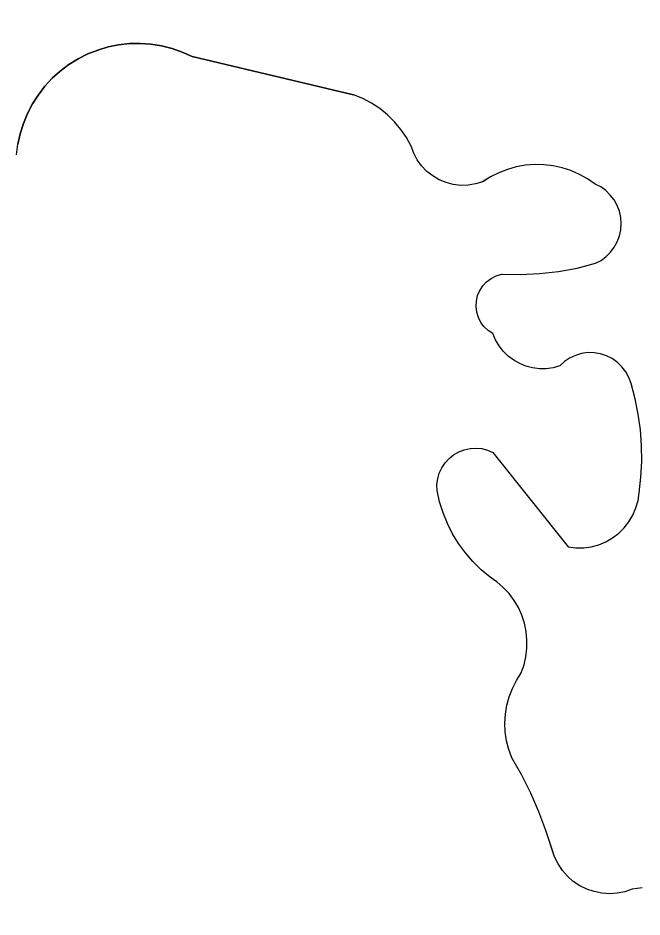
# Model space of a CAD drawing. Extents: x 3684037 to 3722149, y 433263 to 459021.
# Drawn here: x 3709231.4 to 3709371.5, y 456779.2 to 456981 of the extents above; entities that cross this region are included whole.
import ezdxf

# ---------------------------------------------------------------- set-up
doc = ezdxf.new("R2010")
doc.units = 0
for name, color, linetype in [('V-GRID-MAJR', 7, 'Continuous'), ('V-TOPO-SHOR', 7, 'Continuous'), ('V-WETL-SWMP', 7, 'Continuous')]:
    doc.layers.add(name, color=color, linetype=linetype)

msp = doc.modelspace()

# ---------------------------------------------------------------- linework, layer by layer
at = {"layer": 'V-GRID-MAJR'}
msp.add_spline([(3709426.74, 438923.75), (3709355.37, 444981.09), (3709283.97, 451041.51), (3709212.57, 457101.93), (3709212.53, 457105.01)], degree=3, dxfattribs=at)
at = {"layer": 'V-TOPO-SHOR'}
for points in [[(3709231.11, 456950.26), (3709231.41, 456952.66), (3709231.92, 456955.03), (3709232.63, 456957.34), (3709233.56, 456959.58), (3709234.67, 456961.73), (3709235.98, 456963.77), (3709237.46, 456965.69), (3709239.11, 456967.47), (3709240.9, 456969.09), (3709242.84, 456970.55), (3709244.9, 456971.83), (3709247.06, 456972.92), (3709249.31, 456973.81), (3709251.64, 456974.5), (3709254.01, 456974.98), (3709256.42, 456975.24), (3709258.84, 456975.29), (3709261.26, 456975.12), (3709263.65, 456974.74), (3709266, 456974.15), (3709268.29, 456973.35), (3709270.5, 456972.35), (3709306.77, 456963.76)], [(3709317.38, 456955.99), (3709315.96, 456957.71), (3709314.38, 456959.28), (3709312.65, 456960.68), (3709310.8, 456961.9), (3709308.83, 456962.93), (3709306.77, 456963.76)], [(3709371.42, 456884.99), (3709371.16, 456888.53), (3709370.67, 456892.04), (3709369.97, 456895.52), (3709369.04, 456898.95), (3709368.56, 456900.3), (3709367.88, 456901.55), (3709367.01, 456902.69), (3709365.99, 456903.69), (3709364.82, 456904.52), (3709363.55, 456905.17), (3709362.19, 456905.61), (3709360.77, 456905.85), (3709359.34, 456905.87), (3709357.93, 456905.67), (3709356.56, 456905.26), (3709355.26, 456904.65), (3709354.07, 456903.85), (3709353.02, 456902.88), (3709351.54, 456902.47), (3709350.01, 456902.26), (3709348.48, 456902.25), (3709346.95, 456902.44), (3709345.46, 456902.83), (3709344.04, 456903.41), (3709342.7, 456904.17), (3709341.47, 456905.1), (3709340.37, 456906.17), (3709339.43, 456907.39), (3709338.65, 456908.72), (3709338.05, 456910.13), (3709337, 456910.81), (3709336.09, 456911.66), (3709335.34, 456912.66), (3709334.77, 456913.77), (3709334.41, 456914.97), (3709334.25, 456916.2), (3709334.32, 456917.45), (3709334.6, 456918.67), (3709335.09, 456919.82), (3709335.77, 456920.86), (3709336.63, 456921.78), (3709337.62, 456922.52), (3709338.74, 456923.09), (3709339.93, 456923.45), (3709344.21, 456923.38), (3709348.48, 456923.6), (3709352.73, 456924.09), (3709356.94, 456924.87), (3709361.08, 456925.92), (3709362.32, 456926.59), (3709363.45, 456927.42), (3709364.44, 456928.41), (3709365.29, 456929.53), (3709365.96, 456930.76), (3709366.45, 456932.07), (3709366.74, 456933.45), (3709366.84, 456934.85), (3709366.73, 456936.24), (3709366.42, 456937.61), (3709365.92, 456938.92), (3709365.23, 456940.15), (3709364.38, 456941.26), (3709363.37, 456942.24), (3709362.23, 456943.06), (3709360.99, 456943.71), (3709359.28, 456944.89), (3709357.46, 456945.9), (3709355.56, 456946.73), (3709353.58, 456947.37), (3709351.55, 456947.81), (3709349.49, 456948.06), (3709347.41, 456948.1), (3709345.33, 456947.94), (3709343.29, 456947.58), (3709341.29, 456947.02), (3709339.35, 456946.27), (3709337.49, 456945.33), (3709335.74, 456944.22), (3709334.13, 456943.73), (3709332.47, 456943.46), (3709330.8, 456943.43), (3709329.13, 456943.63), (3709327.51, 456944.05), (3709325.96, 456944.69), (3709324.51, 456945.54), (3709323.19, 456946.57), (3709322.03, 456947.78), (3709321.04, 456949.14), (3709320.25, 456950.62), (3709319.66, 456952.19), (3709318.61, 456954.15), (3709317.38, 456955.99)], [(3709371.56, 456785.67), (3709369.29, 456785.37), (3709367.64, 456784.82), (3709365.93, 456784.49), (3709364.19, 456784.38), (3709362.45, 456784.51), (3709360.74, 456784.85), (3709359.09, 456785.42), (3709357.53, 456786.19), (3709356.08, 456787.16), (3709354.77, 456788.31), (3709353.62, 456789.62), (3709352.65, 456791.07), (3709351.88, 456792.63), (3709351.31, 456794.28), (3709349.92, 456798.57), (3709348.32, 456802.79), (3709346.51, 456806.93), (3709344.49, 456810.97), (3709342.26, 456814.9), (3709341.58, 456816.78), (3709341.1, 456818.73), (3709340.81, 456820.71), (3709340.73, 456822.71), (3709340.85, 456824.71), (3709341.18, 456826.69), (3709341.71, 456828.62), (3709342.42, 456830.49), (3709343.33, 456832.28), (3709344.41, 456833.97), (3709345.03, 456835.75), (3709345.45, 456837.6), (3709345.67, 456839.48), (3709345.68, 456841.37), (3709345.5, 456843.25), (3709345.11, 456845.1), (3709344.52, 456846.9), (3709343.74, 456848.62), (3709342.79, 456850.25), (3709341.66, 456851.77), (3709340.37, 456853.15), (3709338.95, 456854.4), (3709337.39, 456855.47), (3709335.4, 456857.13), (3709333.54, 456858.94), (3709331.85, 456860.89), (3709330.31, 456862.98), (3709328.96, 456865.19), (3709327.8, 456867.51), (3709326.83, 456869.91), (3709326.06, 456872.39), (3709325.5, 456874.92), (3709325.46, 456876.24), (3709325.63, 456877.56), (3709325.99, 456878.83), (3709326.55, 456880.03), (3709327.28, 456881.13), (3709328.18, 456882.11), (3709329.21, 456882.94), (3709330.36, 456883.6), (3709331.6, 456884.07), (3709332.89, 456884.35), (3709334.21, 456884.43), (3709335.53, 456884.31), (3709336.82, 456883.98), (3709338.04, 456883.46), (3709354.96, 456862.24), (3709356.68, 456862.03), (3709358.41, 456862.05), (3709360.12, 456862.29), (3709361.8, 456862.75), (3709363.4, 456863.41), (3709364.89, 456864.28), (3709366.27, 456865.33), (3709367.5, 456866.55), (3709368.57, 456867.91), (3709369.45, 456869.4), (3709370.14, 456870.99), (3709370.61, 456872.66), (3709370.87, 456874.37), (3709371.27, 456877.9), (3709371.46, 456881.44), (3709371.42, 456884.99)]]:
    msp.add_lwpolyline(points, dxfattribs=at)
at = {"layer": 'V-WETL-SWMP'}
for p, q in [((3709251.64, 456974.5), (3709249.31, 456973.81)), ((3709254.01, 456974.98), (3709251.64, 456974.5)), ((3709256.42, 456975.24), (3709254.01, 456974.98)), ((3709258.84, 456975.29), (3709256.42, 456975.24)), ((3709261.26, 456975.13), (3709258.84, 456975.29)), ((3709263.65, 456974.74), (3709261.26, 456975.13)), ((3709266, 456974.15), (3709263.65, 456974.74)), ((3709247.06, 456972.92), (3709244.9, 456971.83)), ((3709249.31, 456973.81), (3709247.06, 456972.92)), ((3709268.29, 456973.35), (3709266, 456974.15)), ((3709270.49, 456972.35), (3709268.29, 456973.35)), ((3709306.77, 456963.76), (3709270.49, 456972.35)), ((3709242.84, 456970.55), (3709240.9, 456969.09)), ((3709244.9, 456971.83), (3709242.84, 456970.55)), ((3709240.9, 456969.09), (3709239.11, 456967.47)), ((3709239.11, 456967.47), (3709237.46, 456965.69)), ((3709237.46, 456965.69), (3709235.98, 456963.77)), ((3709235.98, 456963.77), (3709234.67, 456961.73)), ((3709308.83, 456962.93), (3709306.77, 456963.76)), ((3709310.8, 456961.9), (3709308.83, 456962.93)), ((3709234.67, 456961.73), (3709233.56, 456959.58)), ((3709312.65, 456960.68), (3709310.8, 456961.9)), ((3709314.38, 456959.27), (3709312.65, 456960.68)), ((3709233.56, 456959.58), (3709232.63, 456957.34)), ((3709315.96, 456957.71), (3709314.38, 456959.27)), ((3709232.63, 456957.34), (3709231.92, 456955.03)), ((3709317.38, 456956), (3709315.96, 456957.71)), ((3709231.92, 456955.03), (3709231.41, 456952.66)), ((3709318.61, 456954.15), (3709317.38, 456956)), ((3709319.66, 456952.19), (3709318.61, 456954.15)), ((3709320.25, 456950.62), (3709319.66, 456952.19)), ((3709321.04, 456949.14), (3709320.25, 456950.62)), ((3709322.03, 456947.78), (3709321.04, 456949.14)), ((3709347.41, 456948.1), (3709345.33, 456947.94)), ((3709349.48, 456948.06), (3709347.41, 456948.1)), ((3709351.55, 456947.81), (3709349.48, 456948.06)), ((3709323.19, 456946.57), (3709322.03, 456947.78)), ((3709324.51, 456945.54), (3709323.19, 456946.57)), ((3709339.35, 456946.27), (3709337.49, 456945.33)), ((3709341.28, 456947.02), (3709339.35, 456946.27)), ((3709343.29, 456947.58), (3709341.28, 456947.02)), ((3709345.33, 456947.94), (3709343.29, 456947.58)), ((3709353.58, 456947.37), (3709351.55, 456947.81)), ((3709355.56, 456946.73), (3709353.58, 456947.37)), ((3709357.46, 456945.9), (3709355.56, 456946.73)), ((3709325.96, 456944.69), (3709324.51, 456945.54)), ((3709327.51, 456944.05), (3709325.96, 456944.69)), ((3709329.13, 456943.63), (3709327.51, 456944.05)), ((3709335.73, 456944.22), (3709334.13, 456943.73)), ((3709337.49, 456945.33), (3709335.73, 456944.22)), ((3709359.28, 456944.89), (3709357.46, 456945.9)), ((3709360.99, 456943.71), (3709359.28, 456944.89)), ((3709330.8, 456943.43), (3709329.13, 456943.63)), ((3709332.47, 456943.46), (3709330.8, 456943.43)), ((3709334.13, 456943.73), (3709332.47, 456943.46)), ((3709362.23, 456943.06), (3709360.99, 456943.71)), ((3709363.37, 456942.24), (3709362.23, 456943.06)), ((3709364.38, 456941.26), (3709363.37, 456942.24)), ((3709365.23, 456940.15), (3709364.38, 456941.26)), ((3709365.92, 456938.92), (3709365.23, 456940.15)), ((3709366.42, 456937.61), (3709365.92, 456938.92)), ((3709366.73, 456936.24), (3709366.42, 456937.61)), ((3709366.84, 456934.85), (3709366.73, 456936.24)), ((3709366.74, 456933.45), (3709366.84, 456934.85)), ((3709365.96, 456930.76), (3709366.45, 456932.07)), ((3709366.45, 456932.07), (3709366.74, 456933.45)), ((3709365.29, 456929.53), (3709365.96, 456930.76)), ((3709363.45, 456927.42), (3709364.44, 456928.41)), ((3709364.44, 456928.41), (3709365.29, 456929.53)), ((3709356.94, 456924.87), (3709361.08, 456925.92)), ((3709361.08, 456925.92), (3709362.32, 456926.59)), ((3709362.32, 456926.59), (3709363.45, 456927.42)), ((3709348.48, 456923.6), (3709352.73, 456924.09)), ((3709352.73, 456924.09), (3709356.94, 456924.87)), ((3709336.63, 456921.77), (3709337.62, 456922.52)), ((3709337.62, 456922.52), (3709338.74, 456923.09)), ((3709338.74, 456923.09), (3709339.93, 456923.45)), ((3709339.93, 456923.45), (3709344.21, 456923.38)), ((3709344.21, 456923.38), (3709348.48, 456923.6)), ((3709334.6, 456918.67), (3709335.09, 456919.82)), ((3709335.09, 456919.82), (3709335.77, 456920.86)), ((3709335.77, 456920.86), (3709336.63, 456921.77)), ((3709334.32, 456917.45), (3709334.6, 456918.67)), ((3709334.25, 456916.2), (3709334.32, 456917.45)), ((3709334.41, 456914.97), (3709334.25, 456916.2)), ((3709334.77, 456913.77), (3709334.41, 456914.97)), ((3709335.34, 456912.66), (3709334.77, 456913.77)), ((3709336.09, 456911.66), (3709335.34, 456912.66)), ((3709337, 456910.81), (3709336.09, 456911.66)), ((3709338.05, 456910.13), (3709337, 456910.81)), ((3709338.65, 456908.72), (3709338.05, 456910.13)), ((3709339.43, 456907.39), (3709338.65, 456908.72)), ((3709340.37, 456906.18), (3709339.43, 456907.39)), ((3709341.47, 456905.1), (3709340.37, 456906.18)), ((3709357.93, 456905.67), (3709356.55, 456905.26)), ((3709359.34, 456905.87), (3709357.93, 456905.67)), ((3709360.77, 456905.85), (3709359.34, 456905.87)), ((3709362.18, 456905.61), (3709360.77, 456905.85)), ((3709342.7, 456904.17), (3709341.47, 456905.1)), ((3709344.04, 456903.41), (3709342.7, 456904.17)), ((3709354.07, 456903.85), (3709353.02, 456902.88)), ((3709355.26, 456904.65), (3709354.07, 456903.85)), ((3709356.55, 456905.26), (3709355.26, 456904.65)), ((3709363.54, 456905.17), (3709362.18, 456905.61)), ((3709364.82, 456904.52), (3709363.54, 456905.17)), ((3709365.99, 456903.69), (3709364.82, 456904.52)), ((3709367.01, 456902.69), (3709365.99, 456903.69)), ((3709345.46, 456902.83), (3709344.04, 456903.41)), ((3709346.95, 456902.44), (3709345.46, 456902.83)), ((3709348.48, 456902.25), (3709346.95, 456902.44)), ((3709350.01, 456902.26), (3709348.48, 456902.25)), ((3709351.54, 456902.47), (3709350.01, 456902.26)), ((3709353.02, 456902.88), (3709351.54, 456902.47)), ((3709367.88, 456901.55), (3709367.01, 456902.69)), ((3709368.56, 456900.3), (3709367.88, 456901.55)), ((3709369.04, 456898.95), (3709368.56, 456900.3)), ((3709369.96, 456895.52), (3709369.04, 456898.95)), ((3709370.67, 456892.04), (3709369.96, 456895.52)), ((3709371.16, 456888.53), (3709370.67, 456892.04)), ((3709371.42, 456884.99), (3709371.16, 456888.53)), ((3709329.21, 456882.94), (3709330.36, 456883.6)), ((3709330.36, 456883.6), (3709331.6, 456884.07)), ((3709331.6, 456884.07), (3709332.89, 456884.35)), ((3709332.89, 456884.35), (3709334.21, 456884.43)), ((3709334.21, 456884.43), (3709335.53, 456884.31)), ((3709335.53, 456884.31), (3709336.82, 456883.98)), ((3709336.82, 456883.98), (3709338.03, 456883.46)), ((3709338.03, 456883.46), (3709354.96, 456862.24)), ((3709371.46, 456881.44), (3709371.42, 456884.99)), ((3709327.28, 456881.13), (3709328.18, 456882.11)), ((3709328.18, 456882.11), (3709329.21, 456882.94)), ((3709371.27, 456877.9), (3709371.46, 456881.44)), ((3709325.99, 456878.83), (3709326.55, 456880.03)), ((3709326.55, 456880.03), (3709327.28, 456881.13)), ((3709325.46, 456876.24), (3709325.63, 456877.56)), ((3709325.63, 456877.56), (3709325.99, 456878.83)), ((3709370.87, 456874.37), (3709371.27, 456877.9)), ((3709325.5, 456874.92), (3709325.46, 456876.24)), ((3709326.06, 456872.39), (3709325.5, 456874.92)), ((3709370.61, 456872.66), (3709370.87, 456874.37)), ((3709326.83, 456869.91), (3709326.06, 456872.39)), ((3709370.13, 456870.99), (3709370.61, 456872.66)), ((3709327.8, 456867.51), (3709326.83, 456869.91)), ((3709368.57, 456867.91), (3709369.45, 456869.4)), ((3709369.45, 456869.4), (3709370.13, 456870.99)), ((3709328.96, 456865.19), (3709327.8, 456867.51)), ((3709367.5, 456866.55), (3709368.57, 456867.91)), ((3709364.89, 456864.28), (3709366.27, 456865.33)), ((3709366.27, 456865.33), (3709367.5, 456866.55)), ((3709330.31, 456862.98), (3709328.96, 456865.19)), ((3709361.8, 456862.74), (3709363.39, 456863.41)), ((3709363.39, 456863.41), (3709364.89, 456864.28)), ((3709331.85, 456860.89), (3709330.31, 456862.98)), ((3709354.96, 456862.24), (3709356.68, 456862.03)), ((3709356.68, 456862.03), (3709358.41, 456862.05)), ((3709358.41, 456862.05), (3709360.12, 456862.29)), ((3709360.12, 456862.29), (3709361.8, 456862.74)), ((3709333.54, 456858.94), (3709331.85, 456860.89)), ((3709335.4, 456857.13), (3709333.54, 456858.94)), ((3709337.39, 456855.47), (3709335.4, 456857.13)), ((3709338.95, 456854.39), (3709337.39, 456855.47)), ((3709340.37, 456853.15), (3709338.95, 456854.39)), ((3709341.66, 456851.77), (3709340.37, 456853.15)), ((3709342.79, 456850.25), (3709341.66, 456851.77)), ((3709343.74, 456848.62), (3709342.79, 456850.25)), ((3709344.52, 456846.9), (3709343.74, 456848.62)), ((3709345.11, 456845.1), (3709344.52, 456846.9)), ((3709345.5, 456843.25), (3709345.11, 456845.1)), ((3709345.68, 456841.37), (3709345.5, 456843.25)), ((3709345.67, 456839.48), (3709345.68, 456841.37)), ((3709345.45, 456837.6), (3709345.67, 456839.48)), ((3709345.03, 456835.75), (3709345.45, 456837.6)), ((3709344.41, 456833.97), (3709345.03, 456835.75)), ((3709343.33, 456832.28), (3709344.41, 456833.97)), ((3709342.42, 456830.49), (3709343.33, 456832.28)), ((3709341.7, 456828.62), (3709342.42, 456830.49)), ((3709341.18, 456826.69), (3709341.7, 456828.62)), ((3709340.85, 456824.71), (3709341.18, 456826.69)), ((3709340.73, 456822.71), (3709340.85, 456824.71)), ((3709340.81, 456820.71), (3709340.73, 456822.71)), ((3709341.1, 456818.73), (3709340.81, 456820.71)), ((3709341.58, 456816.78), (3709341.1, 456818.73)), ((3709342.26, 456814.9), (3709341.58, 456816.78)), ((3709344.49, 456810.97), (3709342.26, 456814.9)), ((3709346.51, 456806.93), (3709344.49, 456810.97)), ((3709348.32, 456802.79), (3709346.51, 456806.93)), ((3709349.92, 456798.57), (3709348.32, 456802.79)), ((3709351.88, 456792.63), (3709349.92, 456798.57)), ((3709352.65, 456791.06), (3709351.88, 456792.63)), ((3709353.62, 456789.62), (3709352.65, 456791.06)), ((3709354.77, 456788.31), (3709353.62, 456789.62)), ((3709356.08, 456787.16), (3709354.77, 456788.31)), ((3709357.53, 456786.19), (3709356.08, 456787.16)), ((3709359.09, 456785.42), (3709357.53, 456786.19)), ((3709360.74, 456784.85), (3709359.09, 456785.42)), ((3709362.45, 456784.51), (3709360.74, 456784.85)), ((3709367.64, 456784.82), (3709365.93, 456784.49)), ((3709369.29, 456785.37), (3709367.64, 456784.82)), ((3709371.56, 456785.67), (3709369.29, 456785.37)), ((3709364.19, 456784.38), (3709362.45, 456784.51)), ((3709365.93, 456784.49), (3709364.19, 456784.38))]:
    msp.add_line(p, q, dxfattribs=at)

doc.saveas('drawing.dxf')
